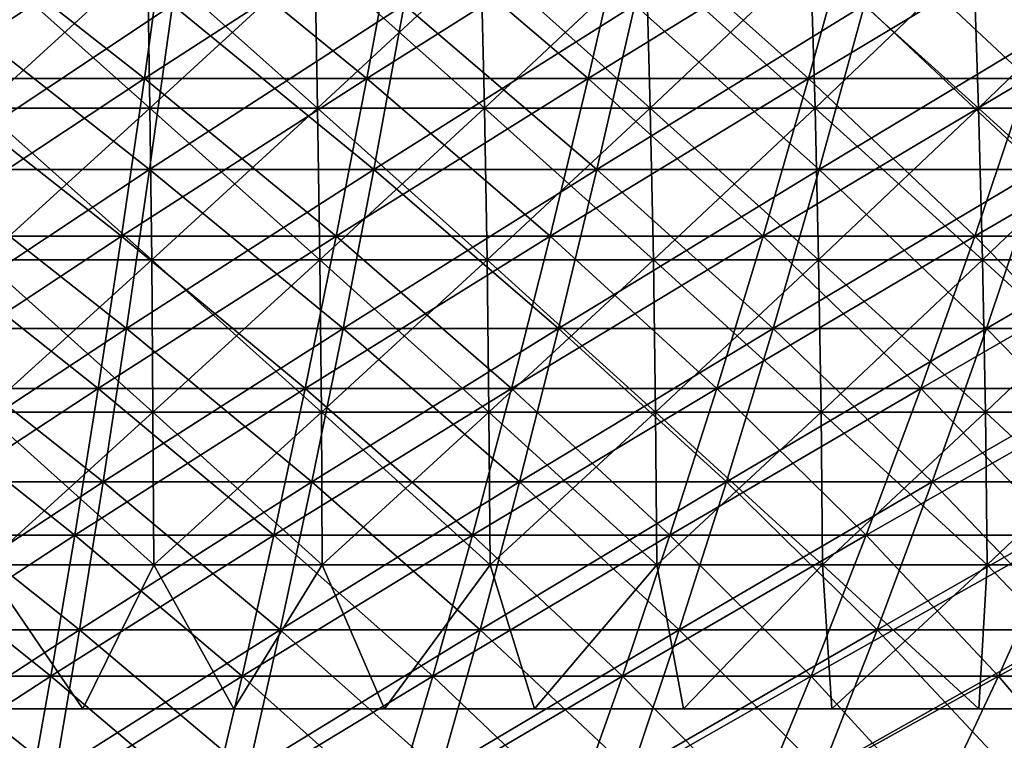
# Model space of a CAD drawing. Header units: millimetres. Extents: x -250 to 250, y -45 to 4150.
# Tile 601 of 656: x 10 to 28, y 3930 to 3943. Entities that reach past the tile are written whole.
import ezdxf

# ---------------------------------------------------------------- set-up
doc = ezdxf.new("R2010")
doc.units = ezdxf.units.MM
doc.header["$LTSCALE"] = 81.481481
for name, color, linetype in [('19', 7, 'CONTINUOUS'), ('20', 7, 'CONTINUOUS'), ('21', 7, 'CONTINUOUS'), ('22', 7, 'CONTINUOUS'), ('23', 7, 'CONTINUOUS'), ('24', 7, 'CONTINUOUS')]:
    doc.layers.add(name, color=color, linetype=linetype)

msp = doc.modelspace()

# ---------------------------------------------------------------- linework, layer by layer
at = {"layer": '19', "color": 7, "linetype": 'CONTINUOUS'}
for points in [[(12.578, 3940.439, -135.743), (8.392, 3940.439, -136.066), (13.002, 3943.502, -140.319), (12.578, 3940.439, -135.743)], [(13.002, 3943.502, -140.319), (8.392, 3940.439, -136.066), (8.675, 3943.502, -140.653), (13.002, 3943.502, -140.319)], [(16.753, 3940.439, -135.291), (12.578, 3940.439, -135.743), (17.317, 3943.502, -139.852), (16.753, 3940.439, -135.291)], [(17.317, 3943.502, -139.852), (12.578, 3940.439, -135.743), (13.002, 3943.502, -140.319), (17.317, 3943.502, -139.852)], [(20.911, 3940.439, -134.711), (16.753, 3940.439, -135.291), (21.616, 3943.502, -139.252), (20.911, 3940.439, -134.711)], [(21.616, 3943.502, -139.252), (16.753, 3940.439, -135.291), (17.317, 3943.502, -139.852), (21.616, 3943.502, -139.252)], [(25.05, 3940.439, -134.003), (20.911, 3940.439, -134.711), (25.894, 3943.502, -138.521), (25.05, 3940.439, -134.003)], [(25.894, 3943.502, -138.521), (20.911, 3940.439, -134.711), (21.616, 3943.502, -139.252), (25.894, 3943.502, -138.521)], [(29.164, 3940.439, -133.168), (25.05, 3940.439, -134.003), (30.147, 3943.502, -137.657), (29.164, 3940.439, -133.168)], [(30.147, 3943.502, -137.657), (25.05, 3940.439, -134.003), (25.894, 3943.502, -138.521), (30.147, 3943.502, -137.657)], [(12.148, 3937.479, -131.101), (8.105, 3937.479, -131.412), (12.578, 3940.439, -135.743), (12.148, 3937.479, -131.101)], [(12.578, 3940.439, -135.743), (8.105, 3937.479, -131.412), (8.392, 3940.439, -136.066), (12.578, 3940.439, -135.743)], [(16.18, 3937.479, -130.664), (12.148, 3937.479, -131.101), (16.753, 3940.439, -135.291), (16.18, 3937.479, -130.664)], [(16.753, 3940.439, -135.291), (12.148, 3937.479, -131.101), (12.578, 3940.439, -135.743), (16.753, 3940.439, -135.291)], [(20.196, 3937.479, -130.104), (16.18, 3937.479, -130.664), (20.911, 3940.439, -134.711), (20.196, 3937.479, -130.104)], [(20.911, 3940.439, -134.711), (16.18, 3937.479, -130.664), (16.753, 3940.439, -135.291), (20.911, 3940.439, -134.711)], [(24.193, 3937.479, -129.42), (20.196, 3937.479, -130.104), (25.05, 3940.439, -134.003), (24.193, 3937.479, -129.42)], [(25.05, 3940.439, -134.003), (20.196, 3937.479, -130.104), (20.911, 3940.439, -134.711), (25.05, 3940.439, -134.003)], [(28.167, 3937.479, -128.614), (24.193, 3937.479, -129.42), (29.164, 3940.439, -133.168), (28.167, 3937.479, -128.614)], [(29.164, 3940.439, -133.168), (24.193, 3937.479, -129.42), (25.05, 3940.439, -134.003), (29.164, 3940.439, -133.168)], [(32.114, 3937.479, -127.686), (28.167, 3937.479, -128.614), (33.251, 3940.439, -132.207), (32.114, 3937.479, -127.686)], [(33.251, 3940.439, -132.207), (28.167, 3937.479, -128.614), (29.164, 3940.439, -133.168), (33.251, 3940.439, -132.207)], [(11.712, 3934.623, -126.394), (7.814, 3934.623, -126.695), (12.148, 3937.479, -131.101), (11.712, 3934.623, -126.394)], [(12.148, 3937.479, -131.101), (7.814, 3934.623, -126.695), (8.105, 3937.479, -131.412), (12.148, 3937.479, -131.101)], [(15.599, 3934.623, -125.974), (11.712, 3934.623, -126.394), (16.18, 3937.479, -130.664), (15.599, 3934.623, -125.974)], [(16.18, 3937.479, -130.664), (11.712, 3934.623, -126.394), (12.148, 3937.479, -131.101), (16.18, 3937.479, -130.664)], [(19.471, 3934.623, -125.433), (15.599, 3934.623, -125.974), (20.196, 3937.479, -130.104), (19.471, 3934.623, -125.433)], [(20.196, 3937.479, -130.104), (15.599, 3934.623, -125.974), (16.18, 3937.479, -130.664), (20.196, 3937.479, -130.104)], [(23.324, 3934.623, -124.774), (19.471, 3934.623, -125.433), (24.193, 3937.479, -129.42), (23.324, 3934.623, -124.774)], [(24.193, 3937.479, -129.42), (19.471, 3934.623, -125.433), (20.196, 3937.479, -130.104), (24.193, 3937.479, -129.42)], [(27.156, 3934.623, -123.997), (23.324, 3934.623, -124.774), (28.167, 3937.479, -128.614), (27.156, 3934.623, -123.997)], [(28.167, 3937.479, -128.614), (23.324, 3934.623, -124.774), (24.193, 3937.479, -129.42), (28.167, 3937.479, -128.614)], [(30.961, 3934.623, -123.102), (27.156, 3934.623, -123.997), (32.114, 3937.479, -127.686), (30.961, 3934.623, -123.102)], [(32.114, 3937.479, -127.686), (27.156, 3934.623, -123.997), (28.167, 3937.479, -128.614), (32.114, 3937.479, -127.686)], [(11.27, 3931.872, -121.626), (7.52, 3931.872, -121.916), (11.712, 3934.623, -126.394), (11.27, 3931.872, -121.626)], [(11.712, 3934.623, -126.394), (7.52, 3931.872, -121.916), (7.814, 3934.623, -126.695), (11.712, 3934.623, -126.394)], [(15.01, 3931.872, -121.222), (11.27, 3931.872, -121.626), (15.599, 3934.623, -125.974), (15.01, 3931.872, -121.222)], [(15.599, 3934.623, -125.974), (11.27, 3931.872, -121.626), (11.712, 3934.623, -126.394), (15.599, 3934.623, -125.974)], [(18.736, 3931.872, -120.702), (15.01, 3931.872, -121.222), (19.471, 3934.623, -125.433), (18.736, 3931.872, -120.702)], [(19.471, 3934.623, -125.433), (15.01, 3931.872, -121.222), (15.599, 3934.623, -125.974), (19.471, 3934.623, -125.433)], [(22.445, 3931.872, -120.068), (18.736, 3931.872, -120.702), (23.324, 3934.623, -124.774), (22.445, 3931.872, -120.068)], [(23.324, 3934.623, -124.774), (18.736, 3931.872, -120.702), (19.471, 3934.623, -125.433), (23.324, 3934.623, -124.774)], [(26.131, 3931.872, -119.319), (22.445, 3931.872, -120.068), (27.156, 3934.623, -123.997), (26.131, 3931.872, -119.319)], [(27.156, 3934.623, -123.997), (22.445, 3931.872, -120.068), (23.324, 3934.623, -124.774), (27.156, 3934.623, -123.997)], [(29.793, 3931.872, -118.458), (26.131, 3931.872, -119.319), (30.961, 3934.623, -123.102), (29.793, 3931.872, -118.458)], [(30.961, 3934.623, -123.102), (26.131, 3931.872, -119.319), (27.156, 3934.623, -123.997), (30.961, 3934.623, -123.102)], [(10.823, 3929.227, -116.799), (7.221, 3929.227, -117.077), (11.27, 3931.872, -121.626), (10.823, 3929.227, -116.799)], [(11.27, 3931.872, -121.626), (7.221, 3929.227, -117.077), (7.52, 3931.872, -121.916), (11.27, 3931.872, -121.626)], [(14.415, 3929.227, -116.41), (10.823, 3929.227, -116.799), (15.01, 3931.872, -121.222), (14.415, 3929.227, -116.41)], [(15.01, 3931.872, -121.222), (10.823, 3929.227, -116.799), (11.27, 3931.872, -121.626), (15.01, 3931.872, -121.222)], [(17.993, 3929.227, -115.911), (14.415, 3929.227, -116.41), (18.736, 3931.872, -120.702), (17.993, 3929.227, -115.911)], [(18.736, 3931.872, -120.702), (14.415, 3929.227, -116.41), (15.01, 3931.872, -121.222), (18.736, 3931.872, -120.702)], [(21.554, 3929.227, -115.302), (17.993, 3929.227, -115.911), (22.445, 3931.872, -120.068), (21.554, 3929.227, -115.302)], [(22.445, 3931.872, -120.068), (17.993, 3929.227, -115.911), (18.736, 3931.872, -120.702), (22.445, 3931.872, -120.068)], [(25.094, 3929.227, -114.584), (21.554, 3929.227, -115.302), (26.131, 3931.872, -119.319), (25.094, 3929.227, -114.584)], [(26.131, 3931.872, -119.319), (21.554, 3929.227, -115.302), (22.445, 3931.872, -120.068), (26.131, 3931.872, -119.319)], [(28.611, 3929.227, -113.757), (25.094, 3929.227, -114.584), (29.793, 3931.872, -118.458), (28.611, 3929.227, -113.757)], [(29.793, 3931.872, -118.458), (25.094, 3929.227, -114.584), (26.131, 3931.872, -119.319), (29.793, 3931.872, -118.458)]]:
    msp.add_3dface(points, dxfattribs=at)
at = {"layer": '20', "color": 7, "linetype": 'CONTINUOUS'}
for points in [[(8.392, 3940.439, 136.066), (12.578, 3940.439, 135.743), (8.675, 3943.502, 140.653), (8.392, 3940.439, 136.066)], [(8.675, 3943.502, 140.653), (12.578, 3940.439, 135.743), (13.002, 3943.502, 140.319), (8.675, 3943.502, 140.653)], [(12.578, 3940.439, 135.743), (16.753, 3940.439, 135.291), (13.002, 3943.502, 140.319), (12.578, 3940.439, 135.743)], [(13.002, 3943.502, 140.319), (16.753, 3940.439, 135.291), (17.317, 3943.502, 139.852), (13.002, 3943.502, 140.319)], [(16.753, 3940.439, 135.291), (20.911, 3940.439, 134.711), (17.317, 3943.502, 139.852), (16.753, 3940.439, 135.291)], [(17.317, 3943.502, 139.852), (20.911, 3940.439, 134.711), (21.616, 3943.502, 139.252), (17.317, 3943.502, 139.852)], [(20.911, 3940.439, 134.711), (25.05, 3940.439, 134.003), (21.616, 3943.502, 139.252), (20.911, 3940.439, 134.711)], [(21.616, 3943.502, 139.252), (25.05, 3940.439, 134.003), (25.894, 3943.502, 138.521), (21.616, 3943.502, 139.252)], [(25.05, 3940.439, 134.003), (29.164, 3940.439, 133.168), (25.894, 3943.502, 138.521), (25.05, 3940.439, 134.003)], [(25.894, 3943.502, 138.521), (29.164, 3940.439, 133.168), (30.147, 3943.502, 137.657), (25.894, 3943.502, 138.521)], [(8.105, 3937.479, 131.412), (12.148, 3937.479, 131.101), (8.392, 3940.439, 136.066), (8.105, 3937.479, 131.412)], [(8.392, 3940.439, 136.066), (12.148, 3937.479, 131.101), (12.578, 3940.439, 135.743), (8.392, 3940.439, 136.066)], [(12.148, 3937.479, 131.101), (16.18, 3937.479, 130.664), (12.578, 3940.439, 135.743), (12.148, 3937.479, 131.101)], [(12.578, 3940.439, 135.743), (16.18, 3937.479, 130.664), (16.753, 3940.439, 135.291), (12.578, 3940.439, 135.743)], [(16.18, 3937.479, 130.664), (20.196, 3937.479, 130.104), (16.753, 3940.439, 135.291), (16.18, 3937.479, 130.664)], [(16.753, 3940.439, 135.291), (20.196, 3937.479, 130.104), (20.911, 3940.439, 134.711), (16.753, 3940.439, 135.291)], [(20.196, 3937.479, 130.104), (24.193, 3937.479, 129.42), (20.911, 3940.439, 134.711), (20.196, 3937.479, 130.104)], [(20.911, 3940.439, 134.711), (24.193, 3937.479, 129.42), (25.05, 3940.439, 134.003), (20.911, 3940.439, 134.711)], [(24.193, 3937.479, 129.42), (28.167, 3937.479, 128.614), (25.05, 3940.439, 134.003), (24.193, 3937.479, 129.42)], [(25.05, 3940.439, 134.003), (28.167, 3937.479, 128.614), (29.164, 3940.439, 133.168), (25.05, 3940.439, 134.003)], [(28.167, 3937.479, 128.614), (32.114, 3937.479, 127.686), (29.164, 3940.439, 133.168), (28.167, 3937.479, 128.614)], [(7.814, 3934.623, 126.695), (11.712, 3934.623, 126.394), (8.105, 3937.479, 131.412), (7.814, 3934.623, 126.695)], [(8.105, 3937.479, 131.412), (11.712, 3934.623, 126.394), (12.148, 3937.479, 131.101), (8.105, 3937.479, 131.412)], [(11.712, 3934.623, 126.394), (15.599, 3934.623, 125.974), (12.148, 3937.479, 131.101), (11.712, 3934.623, 126.394)], [(12.148, 3937.479, 131.101), (15.599, 3934.623, 125.974), (16.18, 3937.479, 130.664), (12.148, 3937.479, 131.101)], [(15.599, 3934.623, 125.974), (19.471, 3934.623, 125.433), (16.18, 3937.479, 130.664), (15.599, 3934.623, 125.974)], [(16.18, 3937.479, 130.664), (19.471, 3934.623, 125.433), (20.196, 3937.479, 130.104), (16.18, 3937.479, 130.664)], [(19.471, 3934.623, 125.433), (23.324, 3934.623, 124.774), (20.196, 3937.479, 130.104), (19.471, 3934.623, 125.433)], [(20.196, 3937.479, 130.104), (23.324, 3934.623, 124.774), (24.193, 3937.479, 129.42), (20.196, 3937.479, 130.104)], [(23.324, 3934.623, 124.774), (27.156, 3934.623, 123.997), (24.193, 3937.479, 129.42), (23.324, 3934.623, 124.774)], [(24.193, 3937.479, 129.42), (27.156, 3934.623, 123.997), (28.167, 3937.479, 128.614), (24.193, 3937.479, 129.42)], [(27.156, 3934.623, 123.997), (30.961, 3934.623, 123.102), (28.167, 3937.479, 128.614), (27.156, 3934.623, 123.997)], [(28.167, 3937.479, 128.614), (30.961, 3934.623, 123.102), (32.114, 3937.479, 127.686), (28.167, 3937.479, 128.614)], [(7.52, 3931.872, 121.916), (11.27, 3931.872, 121.626), (7.814, 3934.623, 126.695), (7.52, 3931.872, 121.916)], [(7.814, 3934.623, 126.695), (11.27, 3931.872, 121.626), (11.712, 3934.623, 126.394), (7.814, 3934.623, 126.695)], [(11.27, 3931.872, 121.626), (15.01, 3931.872, 121.222), (11.712, 3934.623, 126.394), (11.27, 3931.872, 121.626)], [(11.712, 3934.623, 126.394), (15.01, 3931.872, 121.222), (15.599, 3934.623, 125.974), (11.712, 3934.623, 126.394)], [(15.01, 3931.872, 121.222), (18.736, 3931.872, 120.702), (15.599, 3934.623, 125.974), (15.01, 3931.872, 121.222)], [(15.599, 3934.623, 125.974), (18.736, 3931.872, 120.702), (19.471, 3934.623, 125.433), (15.599, 3934.623, 125.974)], [(18.736, 3931.872, 120.702), (22.445, 3931.872, 120.068), (19.471, 3934.623, 125.433), (18.736, 3931.872, 120.702)], [(19.471, 3934.623, 125.433), (22.445, 3931.872, 120.068), (23.324, 3934.623, 124.774), (19.471, 3934.623, 125.433)], [(22.445, 3931.872, 120.068), (26.131, 3931.872, 119.319), (23.324, 3934.623, 124.774), (22.445, 3931.872, 120.068)], [(23.324, 3934.623, 124.774), (26.131, 3931.872, 119.319), (27.156, 3934.623, 123.997), (23.324, 3934.623, 124.774)], [(26.131, 3931.872, 119.319), (29.793, 3931.872, 118.458), (27.156, 3934.623, 123.997), (26.131, 3931.872, 119.319)], [(27.156, 3934.623, 123.997), (29.793, 3931.872, 118.458), (30.961, 3934.623, 123.102), (27.156, 3934.623, 123.997)], [(7.221, 3929.227, 117.077), (10.823, 3929.227, 116.799), (7.52, 3931.872, 121.916), (7.221, 3929.227, 117.077)], [(7.52, 3931.872, 121.916), (10.823, 3929.227, 116.799), (11.27, 3931.872, 121.626), (7.52, 3931.872, 121.916)], [(10.823, 3929.227, 116.799), (14.415, 3929.227, 116.41), (11.27, 3931.872, 121.626), (10.823, 3929.227, 116.799)], [(11.27, 3931.872, 121.626), (14.415, 3929.227, 116.41), (15.01, 3931.872, 121.222), (11.27, 3931.872, 121.626)], [(14.415, 3929.227, 116.41), (17.993, 3929.227, 115.911), (15.01, 3931.872, 121.222), (14.415, 3929.227, 116.41)], [(15.01, 3931.872, 121.222), (17.993, 3929.227, 115.911), (18.736, 3931.872, 120.702), (15.01, 3931.872, 121.222)], [(17.993, 3929.227, 115.911), (21.554, 3929.227, 115.302), (18.736, 3931.872, 120.702), (17.993, 3929.227, 115.911)], [(18.736, 3931.872, 120.702), (21.554, 3929.227, 115.302), (22.445, 3931.872, 120.068), (18.736, 3931.872, 120.702)], [(21.554, 3929.227, 115.302), (25.094, 3929.227, 114.584), (22.445, 3931.872, 120.068), (21.554, 3929.227, 115.302)], [(22.445, 3931.872, 120.068), (25.094, 3929.227, 114.584), (26.131, 3931.872, 119.319), (22.445, 3931.872, 120.068)], [(25.094, 3929.227, 114.584), (28.611, 3929.227, 113.757), (26.131, 3931.872, 119.319), (25.094, 3929.227, 114.584)], [(26.131, 3931.872, 119.319), (28.611, 3929.227, 113.757), (29.793, 3931.872, 118.458), (26.131, 3931.872, 119.319)]]:
    msp.add_3dface(points, dxfattribs=at)
at = {"layer": '21', "color": 7, "linetype": 'CONTINUOUS'}
for points in [[(12.48, 3942.134, 134.685), (8.327, 3942.134, 135.005), (12.901, 3945.172, 139.223), (12.48, 3942.134, 134.685)], [(12.901, 3945.172, 139.223), (8.327, 3942.134, 135.005), (8.607, 3945.172, 139.554), (12.901, 3945.172, 139.223)], [(16.622, 3942.134, 134.237), (12.48, 3942.134, 134.685), (17.182, 3945.172, 138.76), (16.622, 3942.134, 134.237)], [(17.182, 3945.172, 138.76), (12.48, 3942.134, 134.685), (12.901, 3945.172, 139.223), (17.182, 3945.172, 138.76)], [(20.748, 3942.134, 133.661), (16.622, 3942.134, 134.237), (21.447, 3945.172, 138.165), (20.748, 3942.134, 133.661)], [(21.447, 3945.172, 138.165), (16.622, 3942.134, 134.237), (17.182, 3945.172, 138.76), (21.447, 3945.172, 138.165)], [(24.854, 3942.134, 132.959), (20.748, 3942.134, 133.661), (25.692, 3945.172, 137.439), (24.854, 3942.134, 132.959)], [(25.692, 3945.172, 137.439), (20.748, 3942.134, 133.661), (21.447, 3945.172, 138.165), (25.692, 3945.172, 137.439)], [(28.937, 3942.134, 132.13), (24.854, 3942.134, 132.959), (29.912, 3945.172, 136.583), (28.937, 3942.134, 132.13)], [(29.912, 3945.172, 136.583), (24.854, 3942.134, 132.959), (25.692, 3945.172, 137.439), (29.912, 3945.172, 136.583)], [(12.054, 3939.197, 130.081), (8.042, 3939.197, 130.39), (12.48, 3942.134, 134.685), (12.054, 3939.197, 130.081)], [(12.48, 3942.134, 134.685), (8.042, 3939.197, 130.39), (8.327, 3942.134, 135.005), (12.48, 3942.134, 134.685)], [(16.054, 3939.197, 129.648), (12.054, 3939.197, 130.081), (16.622, 3942.134, 134.237), (16.054, 3939.197, 129.648)], [(16.622, 3942.134, 134.237), (12.054, 3939.197, 130.081), (12.48, 3942.134, 134.685), (16.622, 3942.134, 134.237)], [(20.039, 3939.197, 129.092), (16.054, 3939.197, 129.648), (20.748, 3942.134, 133.661), (20.039, 3939.197, 129.092)], [(20.748, 3942.134, 133.661), (16.054, 3939.197, 129.648), (16.622, 3942.134, 134.237), (20.748, 3942.134, 133.661)], [(24.005, 3939.197, 128.414), (20.039, 3939.197, 129.092), (24.854, 3942.134, 132.959), (24.005, 3939.197, 128.414)], [(24.854, 3942.134, 132.959), (20.039, 3939.197, 129.092), (20.748, 3942.134, 133.661), (24.854, 3942.134, 132.959)], [(27.948, 3939.197, 127.613), (24.005, 3939.197, 128.414), (28.937, 3942.134, 132.13), (27.948, 3939.197, 127.613)], [(28.937, 3942.134, 132.13), (24.005, 3939.197, 128.414), (24.854, 3942.134, 132.959), (28.937, 3942.134, 132.13)], [(31.864, 3939.197, 126.692), (27.948, 3939.197, 127.613), (32.992, 3942.134, 131.176), (31.864, 3939.197, 126.692)], [(32.992, 3942.134, 131.176), (27.948, 3939.197, 127.613), (28.937, 3942.134, 132.13), (32.992, 3942.134, 131.176)], [(11.621, 3936.364, 125.413), (7.754, 3936.364, 125.711), (12.054, 3939.197, 130.081), (11.621, 3936.364, 125.413)], [(12.054, 3939.197, 130.081), (7.754, 3936.364, 125.711), (8.042, 3939.197, 130.39), (12.054, 3939.197, 130.081)], [(15.478, 3936.364, 124.996), (11.621, 3936.364, 125.413), (16.054, 3939.197, 129.648), (15.478, 3936.364, 124.996)], [(16.054, 3939.197, 129.648), (11.621, 3936.364, 125.413), (12.054, 3939.197, 130.081), (16.054, 3939.197, 129.648)], [(19.32, 3936.364, 124.46), (15.478, 3936.364, 124.996), (20.039, 3939.197, 129.092), (19.32, 3936.364, 124.46)], [(20.039, 3939.197, 129.092), (15.478, 3936.364, 124.996), (16.054, 3939.197, 129.648), (20.039, 3939.197, 129.092)], [(23.143, 3936.364, 123.806), (19.32, 3936.364, 124.46), (24.005, 3939.197, 128.414), (23.143, 3936.364, 123.806)], [(24.005, 3939.197, 128.414), (19.32, 3936.364, 124.46), (20.039, 3939.197, 129.092), (24.005, 3939.197, 128.414)], [(26.945, 3936.364, 123.034), (23.143, 3936.364, 123.806), (27.948, 3939.197, 127.613), (26.945, 3936.364, 123.034)], [(27.948, 3939.197, 127.613), (23.143, 3936.364, 123.806), (24.005, 3939.197, 128.414), (27.948, 3939.197, 127.613)], [(30.721, 3936.364, 122.146), (26.945, 3936.364, 123.034), (31.864, 3939.197, 126.692), (30.721, 3936.364, 122.146)], [(31.864, 3939.197, 126.692), (26.945, 3936.364, 123.034), (27.948, 3939.197, 127.613), (31.864, 3939.197, 126.692)], [(11.183, 3933.634, 120.684), (7.461, 3933.634, 120.971), (11.621, 3936.364, 125.413), (11.183, 3933.634, 120.684)], [(11.621, 3936.364, 125.413), (7.461, 3933.634, 120.971), (7.754, 3936.364, 125.711), (11.621, 3936.364, 125.413)], [(14.894, 3933.634, 120.283), (11.183, 3933.634, 120.684), (15.478, 3936.364, 124.996), (14.894, 3933.634, 120.283)], [(15.478, 3936.364, 124.996), (11.183, 3933.634, 120.684), (11.621, 3936.364, 125.413), (15.478, 3936.364, 124.996)], [(18.591, 3933.634, 119.767), (14.894, 3933.634, 120.283), (19.32, 3936.364, 124.46), (18.591, 3933.634, 119.767)], [(19.32, 3936.364, 124.46), (14.894, 3933.634, 120.283), (15.478, 3936.364, 124.996), (19.32, 3936.364, 124.46)], [(22.271, 3933.634, 119.138), (18.591, 3933.634, 119.767), (23.143, 3936.364, 123.806), (22.271, 3933.634, 119.138)], [(23.143, 3936.364, 123.806), (18.591, 3933.634, 119.767), (19.32, 3936.364, 124.46), (23.143, 3936.364, 123.806)], [(25.929, 3933.634, 118.395), (22.271, 3933.634, 119.138), (26.945, 3936.364, 123.034), (25.929, 3933.634, 118.395)], [(26.945, 3936.364, 123.034), (22.271, 3933.634, 119.138), (23.143, 3936.364, 123.806), (26.945, 3936.364, 123.034)], [(29.563, 3933.634, 117.541), (25.929, 3933.634, 118.395), (30.721, 3936.364, 122.146), (29.563, 3933.634, 117.541)], [(30.721, 3936.364, 122.146), (25.929, 3933.634, 118.395), (26.945, 3936.364, 123.034), (30.721, 3936.364, 122.146)], [(10.739, 3931.01, 115.897), (7.165, 3931.01, 116.172), (11.183, 3933.634, 120.684), (10.739, 3931.01, 115.897)], [(11.183, 3933.634, 120.684), (7.165, 3931.01, 116.172), (7.461, 3933.634, 120.971), (11.183, 3933.634, 120.684)], [(14.303, 3931.01, 115.511), (10.739, 3931.01, 115.897), (14.894, 3933.634, 120.283), (14.303, 3931.01, 115.511)], [(14.894, 3933.634, 120.283), (10.739, 3931.01, 115.897), (11.183, 3933.634, 120.684), (14.894, 3933.634, 120.283)], [(17.854, 3931.01, 115.016), (14.303, 3931.01, 115.511), (18.591, 3933.634, 119.767), (17.854, 3931.01, 115.016)], [(18.591, 3933.634, 119.767), (14.303, 3931.01, 115.511), (14.894, 3933.634, 120.283), (18.591, 3933.634, 119.767)], [(21.387, 3931.01, 114.411), (17.854, 3931.01, 115.016), (22.271, 3933.634, 119.138), (21.387, 3931.01, 114.411)], [(22.271, 3933.634, 119.138), (17.854, 3931.01, 115.016), (18.591, 3933.634, 119.767), (22.271, 3933.634, 119.138)], [(24.9, 3931.01, 113.698), (21.387, 3931.01, 114.411), (25.929, 3933.634, 118.395), (24.9, 3931.01, 113.698)], [(25.929, 3933.634, 118.395), (21.387, 3931.01, 114.411), (22.271, 3933.634, 119.138), (25.929, 3933.634, 118.395)], [(28.39, 3931.01, 112.878), (24.9, 3931.01, 113.698), (29.563, 3933.634, 117.541), (28.39, 3931.01, 112.878)], [(29.563, 3933.634, 117.541), (24.9, 3931.01, 113.698), (25.929, 3933.634, 118.395), (29.563, 3933.634, 117.541)], [(31.852, 3931.01, 111.95), (28.39, 3931.01, 112.878), (33.168, 3933.634, 116.575), (31.852, 3931.01, 111.95)], [(33.168, 3933.634, 116.575), (28.39, 3931.01, 112.878), (29.563, 3933.634, 117.541), (33.168, 3933.634, 116.575)], [(10.291, 3928.493, 111.052), (6.866, 3928.493, 111.317), (10.739, 3931.01, 115.897), (10.291, 3928.493, 111.052)], [(10.739, 3931.01, 115.897), (6.866, 3928.493, 111.317), (7.165, 3931.01, 116.172), (10.739, 3931.01, 115.897)], [(13.706, 3928.493, 110.683), (10.291, 3928.493, 111.052), (14.303, 3931.01, 115.511), (13.706, 3928.493, 110.683)], [(14.303, 3931.01, 115.511), (10.291, 3928.493, 111.052), (10.739, 3931.01, 115.897), (14.303, 3931.01, 115.511)], [(17.107, 3928.493, 110.208), (13.706, 3928.493, 110.683), (17.854, 3931.01, 115.016), (17.107, 3928.493, 110.208)], [(17.854, 3931.01, 115.016), (13.706, 3928.493, 110.683), (14.303, 3931.01, 115.511), (17.854, 3931.01, 115.016)], [(20.493, 3928.493, 109.629), (17.107, 3928.493, 110.208), (21.387, 3931.01, 114.411), (20.493, 3928.493, 109.629)], [(21.387, 3931.01, 114.411), (17.107, 3928.493, 110.208), (17.854, 3931.01, 115.016), (21.387, 3931.01, 114.411)], [(23.86, 3928.493, 108.946), (20.493, 3928.493, 109.629), (24.9, 3931.01, 113.698), (23.86, 3928.493, 108.946)], [(24.9, 3931.01, 113.698), (20.493, 3928.493, 109.629), (21.387, 3931.01, 114.411), (24.9, 3931.01, 113.698)], [(27.203, 3928.493, 108.16), (23.86, 3928.493, 108.946), (28.39, 3931.01, 112.878), (27.203, 3928.493, 108.16)], [(28.39, 3931.01, 112.878), (23.86, 3928.493, 108.946), (24.9, 3931.01, 113.698), (28.39, 3931.01, 112.878)], [(30.521, 3928.493, 107.271), (27.203, 3928.493, 108.16), (31.852, 3931.01, 111.95), (30.521, 3928.493, 107.271)], [(31.852, 3931.01, 111.95), (27.203, 3928.493, 108.16), (28.39, 3931.01, 112.878), (31.852, 3931.01, 111.95)]]:
    msp.add_3dface(points, dxfattribs=at)
at = {"layer": '22', "color": 7, "linetype": 'CONTINUOUS'}
for points in [[(8.327, 3942.134, -135.005), (12.48, 3942.134, -134.685), (8.607, 3945.172, -139.554), (8.327, 3942.134, -135.005)], [(8.607, 3945.172, -139.554), (12.48, 3942.134, -134.685), (12.901, 3945.172, -139.223), (8.607, 3945.172, -139.554)], [(12.48, 3942.134, -134.685), (16.622, 3942.134, -134.237), (12.901, 3945.172, -139.223), (12.48, 3942.134, -134.685)], [(12.901, 3945.172, -139.223), (16.622, 3942.134, -134.237), (17.182, 3945.172, -138.76), (12.901, 3945.172, -139.223)], [(16.622, 3942.134, -134.237), (20.748, 3942.134, -133.661), (17.182, 3945.172, -138.76), (16.622, 3942.134, -134.237)], [(17.182, 3945.172, -138.76), (20.748, 3942.134, -133.661), (21.447, 3945.172, -138.165), (17.182, 3945.172, -138.76)], [(20.748, 3942.134, -133.661), (24.854, 3942.134, -132.959), (21.447, 3945.172, -138.165), (20.748, 3942.134, -133.661)], [(21.447, 3945.172, -138.165), (24.854, 3942.134, -132.959), (25.692, 3945.172, -137.439), (21.447, 3945.172, -138.165)], [(24.854, 3942.134, -132.959), (28.937, 3942.134, -132.13), (25.692, 3945.172, -137.439), (24.854, 3942.134, -132.959)], [(25.692, 3945.172, -137.439), (28.937, 3942.134, -132.13), (29.912, 3945.172, -136.583), (25.692, 3945.172, -137.439)], [(8.042, 3939.197, -130.39), (12.054, 3939.197, -130.081), (8.327, 3942.134, -135.005), (8.042, 3939.197, -130.39)], [(8.327, 3942.134, -135.005), (12.054, 3939.197, -130.081), (12.48, 3942.134, -134.685), (8.327, 3942.134, -135.005)], [(12.054, 3939.197, -130.081), (16.054, 3939.197, -129.648), (12.48, 3942.134, -134.685), (12.054, 3939.197, -130.081)], [(12.48, 3942.134, -134.685), (16.054, 3939.197, -129.648), (16.622, 3942.134, -134.237), (12.48, 3942.134, -134.685)], [(16.054, 3939.197, -129.648), (20.039, 3939.197, -129.092), (16.622, 3942.134, -134.237), (16.054, 3939.197, -129.648)], [(16.622, 3942.134, -134.237), (20.039, 3939.197, -129.092), (20.748, 3942.134, -133.661), (16.622, 3942.134, -134.237)], [(20.039, 3939.197, -129.092), (24.005, 3939.197, -128.414), (20.748, 3942.134, -133.661), (20.039, 3939.197, -129.092)], [(20.748, 3942.134, -133.661), (24.005, 3939.197, -128.414), (24.854, 3942.134, -132.959), (20.748, 3942.134, -133.661)], [(24.005, 3939.197, -128.414), (27.948, 3939.197, -127.613), (24.854, 3942.134, -132.959), (24.005, 3939.197, -128.414)], [(24.854, 3942.134, -132.959), (27.948, 3939.197, -127.613), (28.937, 3942.134, -132.13), (24.854, 3942.134, -132.959)], [(27.948, 3939.197, -127.613), (31.864, 3939.197, -126.692), (28.937, 3942.134, -132.13), (27.948, 3939.197, -127.613)], [(7.754, 3936.364, -125.711), (11.621, 3936.364, -125.413), (8.042, 3939.197, -130.39), (7.754, 3936.364, -125.711)], [(8.042, 3939.197, -130.39), (11.621, 3936.364, -125.413), (12.054, 3939.197, -130.081), (8.042, 3939.197, -130.39)], [(11.621, 3936.364, -125.413), (15.478, 3936.364, -124.996), (12.054, 3939.197, -130.081), (11.621, 3936.364, -125.413)], [(12.054, 3939.197, -130.081), (15.478, 3936.364, -124.996), (16.054, 3939.197, -129.648), (12.054, 3939.197, -130.081)], [(15.478, 3936.364, -124.996), (19.32, 3936.364, -124.46), (16.054, 3939.197, -129.648), (15.478, 3936.364, -124.996)], [(16.054, 3939.197, -129.648), (19.32, 3936.364, -124.46), (20.039, 3939.197, -129.092), (16.054, 3939.197, -129.648)], [(19.32, 3936.364, -124.46), (23.143, 3936.364, -123.806), (20.039, 3939.197, -129.092), (19.32, 3936.364, -124.46)], [(20.039, 3939.197, -129.092), (23.143, 3936.364, -123.806), (24.005, 3939.197, -128.414), (20.039, 3939.197, -129.092)], [(23.143, 3936.364, -123.806), (26.945, 3936.364, -123.034), (24.005, 3939.197, -128.414), (23.143, 3936.364, -123.806)], [(24.005, 3939.197, -128.414), (26.945, 3936.364, -123.034), (27.948, 3939.197, -127.613), (24.005, 3939.197, -128.414)], [(26.945, 3936.364, -123.034), (30.721, 3936.364, -122.146), (27.948, 3939.197, -127.613), (26.945, 3936.364, -123.034)], [(27.948, 3939.197, -127.613), (30.721, 3936.364, -122.146), (31.864, 3939.197, -126.692), (27.948, 3939.197, -127.613)], [(7.461, 3933.634, -120.971), (11.183, 3933.634, -120.684), (7.754, 3936.364, -125.711), (7.461, 3933.634, -120.971)], [(7.754, 3936.364, -125.711), (11.183, 3933.634, -120.684), (11.621, 3936.364, -125.413), (7.754, 3936.364, -125.711)], [(11.183, 3933.634, -120.684), (14.894, 3933.634, -120.283), (11.621, 3936.364, -125.413), (11.183, 3933.634, -120.684)], [(11.621, 3936.364, -125.413), (14.894, 3933.634, -120.283), (15.478, 3936.364, -124.996), (11.621, 3936.364, -125.413)], [(14.894, 3933.634, -120.283), (18.591, 3933.634, -119.767), (15.478, 3936.364, -124.996), (14.894, 3933.634, -120.283)], [(15.478, 3936.364, -124.996), (18.591, 3933.634, -119.767), (19.32, 3936.364, -124.46), (15.478, 3936.364, -124.996)], [(18.591, 3933.634, -119.767), (22.271, 3933.634, -119.138), (19.32, 3936.364, -124.46), (18.591, 3933.634, -119.767)], [(19.32, 3936.364, -124.46), (22.271, 3933.634, -119.138), (23.143, 3936.364, -123.806), (19.32, 3936.364, -124.46)], [(22.271, 3933.634, -119.138), (25.929, 3933.634, -118.395), (23.143, 3936.364, -123.806), (22.271, 3933.634, -119.138)], [(23.143, 3936.364, -123.806), (25.929, 3933.634, -118.395), (26.945, 3936.364, -123.034), (23.143, 3936.364, -123.806)], [(25.929, 3933.634, -118.395), (29.563, 3933.634, -117.541), (26.945, 3936.364, -123.034), (25.929, 3933.634, -118.395)], [(26.945, 3936.364, -123.034), (29.563, 3933.634, -117.541), (30.721, 3936.364, -122.146), (26.945, 3936.364, -123.034)], [(7.165, 3931.01, -116.172), (10.739, 3931.01, -115.897), (7.461, 3933.634, -120.971), (7.165, 3931.01, -116.172)], [(7.461, 3933.634, -120.971), (10.739, 3931.01, -115.897), (11.183, 3933.634, -120.684), (7.461, 3933.634, -120.971)], [(10.739, 3931.01, -115.897), (14.303, 3931.01, -115.511), (11.183, 3933.634, -120.684), (10.739, 3931.01, -115.897)], [(11.183, 3933.634, -120.684), (14.303, 3931.01, -115.511), (14.894, 3933.634, -120.283), (11.183, 3933.634, -120.684)], [(14.303, 3931.01, -115.511), (17.854, 3931.01, -115.016), (14.894, 3933.634, -120.283), (14.303, 3931.01, -115.511)], [(14.894, 3933.634, -120.283), (17.854, 3931.01, -115.016), (18.591, 3933.634, -119.767), (14.894, 3933.634, -120.283)], [(17.854, 3931.01, -115.016), (21.387, 3931.01, -114.411), (18.591, 3933.634, -119.767), (17.854, 3931.01, -115.016)], [(18.591, 3933.634, -119.767), (21.387, 3931.01, -114.411), (22.271, 3933.634, -119.138), (18.591, 3933.634, -119.767)], [(21.387, 3931.01, -114.411), (24.9, 3931.01, -113.698), (22.271, 3933.634, -119.138), (21.387, 3931.01, -114.411)], [(22.271, 3933.634, -119.138), (24.9, 3931.01, -113.698), (25.929, 3933.634, -118.395), (22.271, 3933.634, -119.138)], [(24.9, 3931.01, -113.698), (28.39, 3931.01, -112.878), (25.929, 3933.634, -118.395), (24.9, 3931.01, -113.698)], [(25.929, 3933.634, -118.395), (28.39, 3931.01, -112.878), (29.563, 3933.634, -117.541), (25.929, 3933.634, -118.395)], [(28.39, 3931.01, -112.878), (31.852, 3931.01, -111.95), (29.563, 3933.634, -117.541), (28.39, 3931.01, -112.878)], [(6.866, 3928.493, -111.317), (10.291, 3928.493, -111.052), (7.165, 3931.01, -116.172), (6.866, 3928.493, -111.317)], [(7.165, 3931.01, -116.172), (10.291, 3928.493, -111.052), (10.739, 3931.01, -115.897), (7.165, 3931.01, -116.172)], [(10.291, 3928.493, -111.052), (13.706, 3928.493, -110.683), (10.739, 3931.01, -115.897), (10.291, 3928.493, -111.052)], [(10.739, 3931.01, -115.897), (13.706, 3928.493, -110.683), (14.303, 3931.01, -115.511), (10.739, 3931.01, -115.897)], [(13.706, 3928.493, -110.683), (17.107, 3928.493, -110.208), (14.303, 3931.01, -115.511), (13.706, 3928.493, -110.683)], [(14.303, 3931.01, -115.511), (17.107, 3928.493, -110.208), (17.854, 3931.01, -115.016), (14.303, 3931.01, -115.511)], [(17.107, 3928.493, -110.208), (20.493, 3928.493, -109.629), (17.854, 3931.01, -115.016), (17.107, 3928.493, -110.208)], [(17.854, 3931.01, -115.016), (20.493, 3928.493, -109.629), (21.387, 3931.01, -114.411), (17.854, 3931.01, -115.016)], [(20.493, 3928.493, -109.629), (23.86, 3928.493, -108.946), (21.387, 3931.01, -114.411), (20.493, 3928.493, -109.629)], [(21.387, 3931.01, -114.411), (23.86, 3928.493, -108.946), (24.9, 3931.01, -113.698), (21.387, 3931.01, -114.411)], [(23.86, 3928.493, -108.946), (27.203, 3928.493, -108.16), (24.9, 3931.01, -113.698), (23.86, 3928.493, -108.946)], [(24.9, 3931.01, -113.698), (27.203, 3928.493, -108.16), (28.39, 3931.01, -112.878), (24.9, 3931.01, -113.698)], [(27.203, 3928.493, -108.16), (30.521, 3928.493, -107.271), (28.39, 3931.01, -112.878), (27.203, 3928.493, -108.16)], [(28.39, 3931.01, -112.878), (30.521, 3928.493, -107.271), (31.852, 3931.01, -111.95), (28.39, 3931.01, -112.878)]]:
    msp.add_3dface(points, dxfattribs=at)
at = {"layer": '23', "color": 7, "linetype": 'CONTINUOUS'}
for points in [[(9.447, 3941.584, 101.954), (12.583, 3941.584, 101.615), (9.415, 3944.404, 101.608), (9.447, 3941.584, 101.954)], [(9.415, 3944.404, 101.608), (12.583, 3941.584, 101.615), (12.54, 3944.404, 101.27), (9.415, 3944.404, 101.608)], [(12.583, 3941.584, 101.615), (15.706, 3941.584, 101.179), (12.54, 3944.404, 101.27), (12.583, 3941.584, 101.615)], [(12.54, 3944.404, 101.27), (15.706, 3941.584, 101.179), (15.653, 3944.404, 100.836), (12.54, 3944.404, 101.27)], [(15.706, 3941.584, 101.179), (18.814, 3941.584, 100.648), (15.653, 3944.404, 100.836), (15.706, 3941.584, 101.179)], [(15.653, 3944.404, 100.836), (18.814, 3941.584, 100.648), (18.75, 3944.404, 100.306), (15.653, 3944.404, 100.836)], [(18.814, 3941.584, 100.648), (21.905, 3941.584, 100.02), (18.75, 3944.404, 100.306), (18.814, 3941.584, 100.648)], [(18.75, 3944.404, 100.306), (21.905, 3941.584, 100.02), (21.83, 3944.404, 99.681), (18.75, 3944.404, 100.306)], [(21.905, 3941.584, 100.02), (24.975, 3941.584, 99.298), (21.83, 3944.404, 99.681), (21.905, 3941.584, 100.02)], [(21.83, 3944.404, 99.681), (24.975, 3941.584, 99.298), (24.89, 3944.404, 98.962), (21.83, 3944.404, 99.681)], [(24.975, 3941.584, 99.298), (28.021, 3941.584, 98.482), (24.89, 3944.404, 98.962), (24.975, 3941.584, 99.298)], [(24.89, 3944.404, 98.962), (28.021, 3941.584, 98.482), (27.926, 3944.404, 98.148), (24.89, 3944.404, 98.962)], [(28.021, 3941.584, 98.482), (31.04, 3941.584, 97.573), (27.926, 3944.404, 98.148), (28.021, 3941.584, 98.482)], [(27.926, 3944.404, 98.148), (31.04, 3941.584, 97.573), (30.935, 3944.404, 97.242), (27.926, 3944.404, 98.148)], [(9.472, 3938.756, 102.223), (12.616, 3938.756, 101.882), (9.447, 3941.584, 101.954), (9.472, 3938.756, 102.223)], [(9.447, 3941.584, 101.954), (12.616, 3938.756, 101.882), (12.583, 3941.584, 101.615), (9.447, 3941.584, 101.954)], [(12.616, 3938.756, 101.882), (15.747, 3938.756, 101.446), (12.583, 3941.584, 101.615), (12.616, 3938.756, 101.882)], [(12.583, 3941.584, 101.615), (15.747, 3938.756, 101.446), (15.706, 3941.584, 101.179), (12.583, 3941.584, 101.615)], [(15.747, 3938.756, 101.446), (18.864, 3938.756, 100.913), (15.706, 3941.584, 101.179), (15.747, 3938.756, 101.446)], [(15.706, 3941.584, 101.179), (18.864, 3938.756, 100.913), (18.814, 3941.584, 100.648), (15.706, 3941.584, 101.179)], [(18.864, 3938.756, 100.913), (21.962, 3938.756, 100.284), (18.814, 3941.584, 100.648), (18.864, 3938.756, 100.913)], [(18.814, 3941.584, 100.648), (21.962, 3938.756, 100.284), (21.905, 3941.584, 100.02), (18.814, 3941.584, 100.648)], [(21.962, 3938.756, 100.284), (25.04, 3938.756, 99.56), (21.905, 3941.584, 100.02), (21.962, 3938.756, 100.284)], [(21.905, 3941.584, 100.02), (25.04, 3938.756, 99.56), (24.975, 3941.584, 99.298), (21.905, 3941.584, 100.02)], [(25.04, 3938.756, 99.56), (28.094, 3938.756, 98.742), (24.975, 3941.584, 99.298), (25.04, 3938.756, 99.56)], [(24.975, 3941.584, 99.298), (28.094, 3938.756, 98.742), (28.021, 3941.584, 98.482), (24.975, 3941.584, 99.298)], [(28.094, 3938.756, 98.742), (31.122, 3938.756, 97.83), (28.021, 3941.584, 98.482), (28.094, 3938.756, 98.742)], [(28.021, 3941.584, 98.482), (31.122, 3938.756, 97.83), (31.04, 3941.584, 97.573), (28.021, 3941.584, 98.482)], [(9.49, 3935.921, 102.413), (12.639, 3935.921, 102.072), (9.472, 3938.756, 102.223), (9.49, 3935.921, 102.413)], [(9.472, 3938.756, 102.223), (12.639, 3935.921, 102.072), (12.616, 3938.756, 101.882), (9.472, 3938.756, 102.223)], [(12.639, 3935.921, 102.072), (15.777, 3935.921, 101.635), (12.616, 3938.756, 101.882), (12.639, 3935.921, 102.072)], [(12.616, 3938.756, 101.882), (15.777, 3935.921, 101.635), (15.747, 3938.756, 101.446), (12.616, 3938.756, 101.882)], [(15.777, 3935.921, 101.635), (18.899, 3935.921, 101.101), (15.747, 3938.756, 101.446), (15.777, 3935.921, 101.635)], [(15.747, 3938.756, 101.446), (18.899, 3935.921, 101.101), (18.864, 3938.756, 100.913), (15.747, 3938.756, 101.446)], [(18.899, 3935.921, 101.101), (22.003, 3935.921, 100.471), (18.864, 3938.756, 100.913), (18.899, 3935.921, 101.101)], [(18.864, 3938.756, 100.913), (22.003, 3935.921, 100.471), (21.962, 3938.756, 100.284), (18.864, 3938.756, 100.913)], [(22.003, 3935.921, 100.471), (25.087, 3935.921, 99.745), (21.962, 3938.756, 100.284), (22.003, 3935.921, 100.471)], [(21.962, 3938.756, 100.284), (25.087, 3935.921, 99.745), (25.04, 3938.756, 99.56), (21.962, 3938.756, 100.284)], [(25.087, 3935.921, 99.745), (28.147, 3935.921, 98.926), (25.04, 3938.756, 99.56), (25.087, 3935.921, 99.745)], [(25.04, 3938.756, 99.56), (28.147, 3935.921, 98.926), (28.094, 3938.756, 98.742), (25.04, 3938.756, 99.56)], [(28.147, 3935.921, 98.926), (31.18, 3935.921, 98.012), (28.094, 3938.756, 98.742), (28.147, 3935.921, 98.926)], [(28.094, 3938.756, 98.742), (31.18, 3935.921, 98.012), (31.122, 3938.756, 97.83), (28.094, 3938.756, 98.742)], [(9.5, 3933.082, 102.526), (12.653, 3933.082, 102.185), (9.49, 3935.921, 102.413), (9.5, 3933.082, 102.526)], [(9.49, 3935.921, 102.413), (12.653, 3933.082, 102.185), (12.639, 3935.921, 102.072), (9.49, 3935.921, 102.413)], [(12.653, 3933.082, 102.185), (15.794, 3933.082, 101.747), (12.639, 3935.921, 102.072), (12.653, 3933.082, 102.185)], [(12.639, 3935.921, 102.072), (15.794, 3933.082, 101.747), (15.777, 3935.921, 101.635), (12.639, 3935.921, 102.072)], [(15.794, 3933.082, 101.747), (18.92, 3933.082, 101.212), (15.777, 3935.921, 101.635), (15.794, 3933.082, 101.747)], [(15.777, 3935.921, 101.635), (18.92, 3933.082, 101.212), (18.899, 3935.921, 101.101), (15.777, 3935.921, 101.635)], [(18.92, 3933.082, 101.212), (22.028, 3933.082, 100.581), (18.899, 3935.921, 101.101), (18.92, 3933.082, 101.212)], [(18.899, 3935.921, 101.101), (22.028, 3933.082, 100.581), (22.003, 3935.921, 100.471), (18.899, 3935.921, 101.101)], [(22.028, 3933.082, 100.581), (25.115, 3933.082, 99.855), (22.003, 3935.921, 100.471), (22.028, 3933.082, 100.581)], [(22.003, 3935.921, 100.471), (25.115, 3933.082, 99.855), (25.087, 3935.921, 99.745), (22.003, 3935.921, 100.471)], [(25.115, 3933.082, 99.855), (28.178, 3933.082, 99.034), (25.087, 3935.921, 99.745), (25.115, 3933.082, 99.855)], [(25.087, 3935.921, 99.745), (28.178, 3933.082, 99.034), (28.147, 3935.921, 98.926), (25.087, 3935.921, 99.745)], [(28.178, 3933.082, 99.034), (31.214, 3933.082, 98.12), (28.147, 3935.921, 98.926), (28.178, 3933.082, 99.034)], [(28.147, 3935.921, 98.926), (31.214, 3933.082, 98.12), (31.18, 3935.921, 98.012), (28.147, 3935.921, 98.926)], [(8.506, 3930.4, 102.648), (11.331, 3930.4, 102.375), (9.5, 3933.082, 102.526), (8.506, 3930.4, 102.648)], [(9.5, 3933.082, 102.526), (11.331, 3930.4, 102.375), (12.653, 3933.082, 102.185), (9.5, 3933.082, 102.526)], [(11.331, 3930.4, 102.375), (14.147, 3930.4, 102.024), (12.653, 3933.082, 102.185), (11.331, 3930.4, 102.375)], [(12.653, 3933.082, 102.185), (14.147, 3930.4, 102.024), (15.794, 3933.082, 101.747), (12.653, 3933.082, 102.185)], [(14.147, 3930.4, 102.024), (16.953, 3930.4, 101.595), (15.794, 3933.082, 101.747), (14.147, 3930.4, 102.024)], [(15.794, 3933.082, 101.747), (16.953, 3930.4, 101.595), (18.92, 3933.082, 101.212), (15.794, 3933.082, 101.747)], [(16.953, 3930.4, 101.595), (19.746, 3930.4, 101.09), (18.92, 3933.082, 101.212), (16.953, 3930.4, 101.595)], [(18.92, 3933.082, 101.212), (19.746, 3930.4, 101.09), (22.028, 3933.082, 100.581), (18.92, 3933.082, 101.212)], [(19.746, 3930.4, 101.09), (22.524, 3930.4, 100.507), (22.028, 3933.082, 100.581), (19.746, 3930.4, 101.09)], [(22.028, 3933.082, 100.581), (22.524, 3930.4, 100.507), (25.115, 3933.082, 99.855), (22.028, 3933.082, 100.581)], [(22.524, 3930.4, 100.507), (25.285, 3930.4, 99.848), (25.115, 3933.082, 99.855), (22.524, 3930.4, 100.507)], [(25.285, 3930.4, 99.848), (28.027, 3930.4, 99.114), (25.115, 3933.082, 99.855), (25.285, 3930.4, 99.848)], [(25.115, 3933.082, 99.855), (28.027, 3930.4, 99.114), (28.178, 3933.082, 99.034), (25.115, 3933.082, 99.855)], [(28.027, 3930.4, 99.114), (30.747, 3930.4, 98.304), (28.178, 3933.082, 99.034), (28.027, 3930.4, 99.114)], [(28.178, 3933.082, 99.034), (30.747, 3930.4, 98.304), (31.214, 3933.082, 98.12), (28.178, 3933.082, 99.034)]]:
    msp.add_3dface(points, dxfattribs=at)
at = {"layer": '24', "color": 7, "linetype": 'CONTINUOUS'}
for points in [[(12.54, 3944.404, -101.27), (9.447, 3941.584, -101.954), (9.415, 3944.404, -101.608), (12.54, 3944.404, -101.27)], [(12.583, 3941.584, -101.615), (9.447, 3941.584, -101.954), (12.54, 3944.404, -101.27), (12.583, 3941.584, -101.615)], [(15.653, 3944.404, -100.836), (12.583, 3941.584, -101.615), (12.54, 3944.404, -101.27), (15.653, 3944.404, -100.836)], [(15.706, 3941.584, -101.179), (12.583, 3941.584, -101.615), (15.653, 3944.404, -100.836), (15.706, 3941.584, -101.179)], [(18.75, 3944.404, -100.306), (15.706, 3941.584, -101.179), (15.653, 3944.404, -100.836), (18.75, 3944.404, -100.306)], [(18.814, 3941.584, -100.648), (15.706, 3941.584, -101.179), (18.75, 3944.404, -100.306), (18.814, 3941.584, -100.648)], [(21.83, 3944.404, -99.681), (18.814, 3941.584, -100.648), (18.75, 3944.404, -100.306), (21.83, 3944.404, -99.681)], [(21.905, 3941.584, -100.02), (18.814, 3941.584, -100.648), (21.83, 3944.404, -99.681), (21.905, 3941.584, -100.02)], [(24.89, 3944.404, -98.962), (21.905, 3941.584, -100.02), (21.83, 3944.404, -99.681), (24.89, 3944.404, -98.962)], [(24.975, 3941.584, -99.298), (21.905, 3941.584, -100.02), (24.89, 3944.404, -98.962), (24.975, 3941.584, -99.298)], [(27.926, 3944.404, -98.148), (24.975, 3941.584, -99.298), (24.89, 3944.404, -98.962), (27.926, 3944.404, -98.148)], [(28.021, 3941.584, -98.482), (24.975, 3941.584, -99.298), (27.926, 3944.404, -98.148), (28.021, 3941.584, -98.482)], [(30.935, 3944.404, -97.242), (28.021, 3941.584, -98.482), (27.926, 3944.404, -98.148), (30.935, 3944.404, -97.242)], [(31.04, 3941.584, -97.573), (28.021, 3941.584, -98.482), (30.935, 3944.404, -97.242), (31.04, 3941.584, -97.573)], [(12.583, 3941.584, -101.615), (9.472, 3938.756, -102.223), (9.447, 3941.584, -101.954), (12.583, 3941.584, -101.615)], [(12.616, 3938.756, -101.882), (9.472, 3938.756, -102.223), (12.583, 3941.584, -101.615), (12.616, 3938.756, -101.882)], [(15.706, 3941.584, -101.179), (12.616, 3938.756, -101.882), (12.583, 3941.584, -101.615), (15.706, 3941.584, -101.179)], [(15.747, 3938.756, -101.446), (12.616, 3938.756, -101.882), (15.706, 3941.584, -101.179), (15.747, 3938.756, -101.446)], [(18.814, 3941.584, -100.648), (15.747, 3938.756, -101.446), (15.706, 3941.584, -101.179), (18.814, 3941.584, -100.648)], [(18.864, 3938.756, -100.913), (15.747, 3938.756, -101.446), (18.814, 3941.584, -100.648), (18.864, 3938.756, -100.913)], [(21.905, 3941.584, -100.02), (18.864, 3938.756, -100.913), (18.814, 3941.584, -100.648), (21.905, 3941.584, -100.02)], [(21.962, 3938.756, -100.284), (18.864, 3938.756, -100.913), (21.905, 3941.584, -100.02), (21.962, 3938.756, -100.284)], [(24.975, 3941.584, -99.298), (21.962, 3938.756, -100.284), (21.905, 3941.584, -100.02), (24.975, 3941.584, -99.298)], [(25.04, 3938.756, -99.56), (21.962, 3938.756, -100.284), (24.975, 3941.584, -99.298), (25.04, 3938.756, -99.56)], [(28.021, 3941.584, -98.482), (25.04, 3938.756, -99.56), (24.975, 3941.584, -99.298), (28.021, 3941.584, -98.482)], [(28.094, 3938.756, -98.742), (25.04, 3938.756, -99.56), (28.021, 3941.584, -98.482), (28.094, 3938.756, -98.742)], [(31.04, 3941.584, -97.573), (28.094, 3938.756, -98.742), (28.021, 3941.584, -98.482), (31.04, 3941.584, -97.573)], [(31.122, 3938.756, -97.83), (28.094, 3938.756, -98.742), (31.04, 3941.584, -97.573), (31.122, 3938.756, -97.83)], [(12.616, 3938.756, -101.882), (9.49, 3935.921, -102.413), (9.472, 3938.756, -102.223), (12.616, 3938.756, -101.882)], [(12.639, 3935.921, -102.072), (9.49, 3935.921, -102.413), (12.616, 3938.756, -101.882), (12.639, 3935.921, -102.072)], [(15.747, 3938.756, -101.446), (12.639, 3935.921, -102.072), (12.616, 3938.756, -101.882), (15.747, 3938.756, -101.446)], [(15.777, 3935.921, -101.635), (12.639, 3935.921, -102.072), (15.747, 3938.756, -101.446), (15.777, 3935.921, -101.635)], [(18.864, 3938.756, -100.913), (15.777, 3935.921, -101.635), (15.747, 3938.756, -101.446), (18.864, 3938.756, -100.913)], [(18.899, 3935.921, -101.101), (15.777, 3935.921, -101.635), (18.864, 3938.756, -100.913), (18.899, 3935.921, -101.101)], [(21.962, 3938.756, -100.284), (18.899, 3935.921, -101.101), (18.864, 3938.756, -100.913), (21.962, 3938.756, -100.284)], [(22.003, 3935.921, -100.471), (18.899, 3935.921, -101.101), (21.962, 3938.756, -100.284), (22.003, 3935.921, -100.471)], [(25.04, 3938.756, -99.56), (22.003, 3935.921, -100.471), (21.962, 3938.756, -100.284), (25.04, 3938.756, -99.56)], [(25.087, 3935.921, -99.745), (22.003, 3935.921, -100.471), (25.04, 3938.756, -99.56), (25.087, 3935.921, -99.745)], [(28.094, 3938.756, -98.742), (25.087, 3935.921, -99.745), (25.04, 3938.756, -99.56), (28.094, 3938.756, -98.742)], [(28.147, 3935.921, -98.926), (25.087, 3935.921, -99.745), (28.094, 3938.756, -98.742), (28.147, 3935.921, -98.926)], [(31.122, 3938.756, -97.83), (28.147, 3935.921, -98.926), (28.094, 3938.756, -98.742), (31.122, 3938.756, -97.83)], [(31.18, 3935.921, -98.012), (28.147, 3935.921, -98.926), (31.122, 3938.756, -97.83), (31.18, 3935.921, -98.012)], [(12.639, 3935.921, -102.072), (9.5, 3933.082, -102.526), (9.49, 3935.921, -102.413), (12.639, 3935.921, -102.072)], [(12.653, 3933.082, -102.185), (9.5, 3933.082, -102.526), (12.639, 3935.921, -102.072), (12.653, 3933.082, -102.185)], [(15.777, 3935.921, -101.635), (12.653, 3933.082, -102.185), (12.639, 3935.921, -102.072), (15.777, 3935.921, -101.635)], [(15.794, 3933.082, -101.747), (12.653, 3933.082, -102.185), (15.777, 3935.921, -101.635), (15.794, 3933.082, -101.747)], [(18.899, 3935.921, -101.101), (15.794, 3933.082, -101.747), (15.777, 3935.921, -101.635), (18.899, 3935.921, -101.101)], [(18.92, 3933.082, -101.212), (15.794, 3933.082, -101.747), (18.899, 3935.921, -101.101), (18.92, 3933.082, -101.212)], [(22.003, 3935.921, -100.471), (18.92, 3933.082, -101.212), (18.899, 3935.921, -101.101), (22.003, 3935.921, -100.471)], [(22.028, 3933.082, -100.581), (18.92, 3933.082, -101.212), (22.003, 3935.921, -100.471), (22.028, 3933.082, -100.581)], [(25.087, 3935.921, -99.745), (22.028, 3933.082, -100.581), (22.003, 3935.921, -100.471), (25.087, 3935.921, -99.745)], [(25.115, 3933.082, -99.855), (22.028, 3933.082, -100.581), (25.087, 3935.921, -99.745), (25.115, 3933.082, -99.855)], [(28.147, 3935.921, -98.926), (25.115, 3933.082, -99.855), (25.087, 3935.921, -99.745), (28.147, 3935.921, -98.926)], [(28.178, 3933.082, -99.034), (25.115, 3933.082, -99.855), (28.147, 3935.921, -98.926), (28.178, 3933.082, -99.034)], [(31.18, 3935.921, -98.012), (28.178, 3933.082, -99.034), (28.147, 3935.921, -98.926), (31.18, 3935.921, -98.012)], [(31.214, 3933.082, -98.12), (28.178, 3933.082, -99.034), (31.18, 3935.921, -98.012), (31.214, 3933.082, -98.12)], [(8.506, 3930.4, -102.648), (9.5, 3933.082, -102.526), (11.331, 3930.4, -102.375), (8.506, 3930.4, -102.648)], [(9.5, 3933.082, -102.526), (12.653, 3933.082, -102.185), (11.331, 3930.4, -102.375), (9.5, 3933.082, -102.526)], [(11.331, 3930.4, -102.375), (12.653, 3933.082, -102.185), (14.147, 3930.4, -102.024), (11.331, 3930.4, -102.375)], [(12.653, 3933.082, -102.185), (15.794, 3933.082, -101.747), (14.147, 3930.4, -102.024), (12.653, 3933.082, -102.185)], [(14.147, 3930.4, -102.024), (15.794, 3933.082, -101.747), (16.953, 3930.4, -101.595), (14.147, 3930.4, -102.024)], [(15.794, 3933.082, -101.747), (18.92, 3933.082, -101.212), (16.953, 3930.4, -101.595), (15.794, 3933.082, -101.747)], [(16.953, 3930.4, -101.595), (18.92, 3933.082, -101.212), (19.746, 3930.4, -101.09), (16.953, 3930.4, -101.595)], [(18.92, 3933.082, -101.212), (22.028, 3933.082, -100.581), (19.746, 3930.4, -101.09), (18.92, 3933.082, -101.212)], [(19.746, 3930.4, -101.09), (22.028, 3933.082, -100.581), (22.524, 3930.4, -100.507), (19.746, 3930.4, -101.09)], [(22.028, 3933.082, -100.581), (25.115, 3933.082, -99.855), (22.524, 3930.4, -100.507), (22.028, 3933.082, -100.581)], [(22.524, 3930.4, -100.507), (25.115, 3933.082, -99.855), (25.285, 3930.4, -99.848), (22.524, 3930.4, -100.507)], [(25.115, 3933.082, -99.855), (28.178, 3933.082, -99.034), (25.285, 3930.4, -99.848), (25.115, 3933.082, -99.855)], [(25.285, 3930.4, -99.848), (28.178, 3933.082, -99.034), (28.027, 3930.4, -99.114), (25.285, 3930.4, -99.848)], [(28.027, 3930.4, -99.114), (28.178, 3933.082, -99.034), (30.747, 3930.4, -98.304), (28.027, 3930.4, -99.114)], [(28.178, 3933.082, -99.034), (31.214, 3933.082, -98.12), (30.747, 3930.4, -98.304), (28.178, 3933.082, -99.034)]]:
    msp.add_3dface(points, dxfattribs=at)

doc.saveas('drawing.dxf')
